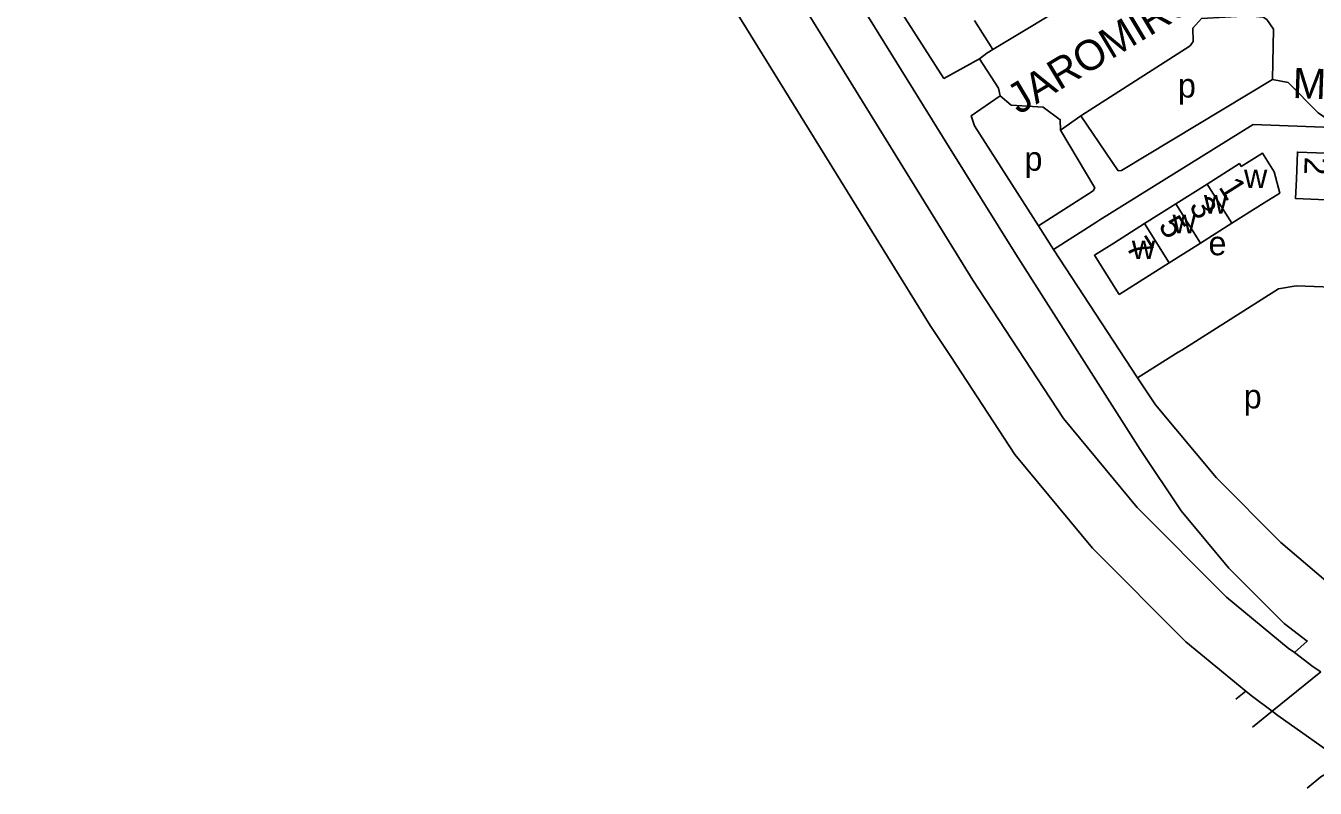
# Model space of a CAD drawing. Extents: x 159675 to 162108, y 386471 to 388472.
# Drawn here: x 160398.1 to 160612.1, y 386498.4 to 386624.9 of the extents above; entities that cross this region are included whole.
import ezdxf

# ---------------------------------------------------------------- set-up
doc = ezdxf.new("R2010")
doc.units = 0
for name, color, linetype in [('BLT_Basislijn', 7, 'Continuous'), ('BLT_Bebouwing', 7, 'Continuous'), ('BLT_Centroide', 7, 'Continuous'), ('BLT_Huisnummer', 7, 'Continuous'), ('BLT_Huisnummer_ tussenligend', 7, 'Continuous'), ('BLT_Onderverdeling_panden', 7, 'Continuous'), ('BLT_Straatnaam', 7, 'Continuous'), ('BLT_Vlakafsluiter', 7, 'Continuous')]:
    doc.layers.add(name, color=color, linetype=linetype)

msp = doc.modelspace()

# ---------------------------------------------------------------- linework, layer by layer
at = {"layer": 'BLT_Basislijn'}
for p, q in [((160536.8, 386637.56), (160550.47, 386616.17)), ((160558.62, 386620.97), (160555.58, 386625.76)), ((160550.47, 386616.17), (160556.38, 386619.42)), ((160550.97, 386605.4), (160545.35, 386614.4)), ((160569.82, 386607.56), (160573.19, 386609.96)), ((160550.97, 386605.4), (160562.43, 386587.03)), ((160566.18, 386591.73), (160568.68, 386587.8)), ((160582.62, 386566.47), (160568.68, 386587.8)), ((160548.19, 386575.18), (160551.63, 386570.05)), ((160598.92, 386513.19), (160600.58, 386514.52)), ((160601.69, 386508.55), (160604.96, 386511.19))]:
    msp.add_line(p, q, dxfattribs=at)
for points in [[(160555.29, 386582.71), (160503.52, 386666.51), (160477.52, 386707.61), (160471.13, 386717.59), (160455.58, 386746.48), (160434.69, 386782.15), (160398.07, 386841.06)], [(160548.19, 386575.18), (160495.04, 386661.2), (160469.08, 386702.24), (160462.5, 386712.51), (160446.86, 386741.59), (160442.95, 386748.27)], [(160545.35, 386614.4), (160514.73, 386663.84), (160506.1, 386677.86)], [(160591.33, 386639.36), (160586.88, 386638.03), (160558.62, 386620.97)], [(160605, 386616.01), (160605.21, 386624.35), (160604.1, 386625.94), (160603.46, 386626.33), (160601.12, 386626.55), (160593.24, 386626.12), (160591.78, 386624.53), (160591.88, 386622.28), (160591.36, 386621.58), (160573.19, 386609.96)], [(160556.38, 386619.42), (160557.6, 386620.35), (160558.62, 386620.97)], [(160556.38, 386619.42), (160559.56, 386614.58), (160559.84, 386613.26)], [(160605, 386616.01), (160579.96, 386600.88), (160579.42, 386600.84), (160573.19, 386609.96)], [(160614.94, 386608.05), (160614.35, 386609.23), (160612.59, 386610.48), (160607.6, 386615.49), (160605, 386616.01)], [(160566.18, 386591.73), (160555.54, 386608.28), (160554.99, 386609.94), (160559.84, 386613.26)], [(160569.82, 386607.56), (160569.79, 386609.31), (160566.93, 386611.4), (160561.66, 386611.71), (160559.84, 386613.26)], [(160569.82, 386607.56), (160575.53, 386598.01), (160575.27, 386597.54), (160566.18, 386591.73)], [(160614.94, 386608.05), (160601.82, 386608.51), (160576.35, 386592.69)], [(160576.35, 386592.69), (160575.68, 386592.28), (160568.68, 386587.8)], [(160606.98, 386525.72), (160597.76, 386534.92), (160589.87, 386544.42), (160583.07, 386554.61), (160573.74, 386569.22), (160562.43, 386587.03)], [(160555.29, 386582.71), (160570.33, 386559.74), (160582.54, 386544.98), (160597.37, 386530.12), (160607.64, 386521.67), (160608.67, 386520.9)], [(160589.96, 386571.09), (160606.03, 386581.28), (160608.97, 386581.75), (160617.88, 386581.45)], [(160582.62, 386566.47), (160585.62, 386562.02), (160595.72, 386549.89), (160606.4, 386539.16), (160616.87, 386530.25), (160619.35, 386528.45), (160620.02, 386528.68), (160622.12, 386577.17)], [(160582.62, 386566.47), (160589.39, 386570.73), (160589.96, 386571.09)], [(160551.63, 386570.05), (160562.27, 386553.8), (160575.13, 386538.25), (160590.63, 386522.71), (160600.58, 386514.52)], [(160608.67, 386520.9), (160610.79, 386522.83), (160606.98, 386525.72)], [(160608.67, 386520.9), (160611.8, 386518.56), (160613.04, 386517.69)], [(160600.58, 386514.52), (160601.46, 386513.8), (160604.96, 386511.19)], [(160604.96, 386511.19), (160605.93, 386510.47), (160617.03, 386502.64)], [(160617.03, 386502.64), (160613.03, 386500.28), (160610.76, 386498.41)]]:
    msp.add_lwpolyline(points, dxfattribs=at)
at = {"layer": 'BLT_Bebouwing'}
for p, q in [((160588.99, 386595.37), (160594.18, 386598.65)), ((160583.78, 386592.08), (160588.99, 386595.37)), ((160603.65, 386595.52), (160598.3, 386592.14)), ((160578.68, 386588.86), (160583.78, 386592.08)), ((160598.3, 386592.14), (160593.1, 386588.85)), ((160593.1, 386588.85), (160587.89, 386585.56)), ((160587.89, 386585.56), (160579.58, 386580.32))]:
    msp.add_line(p, q, dxfattribs=at)
for points in [[(160599.83, 386601.57), (160603.35, 386603.79), (160605.32, 386600.67), (160606.22, 386597.14), (160603.65, 386595.52)], [(160615.5, 386603.72), (160609.17, 386603.96), (160609, 386599.48), (160608.87, 386596.23), (160615.2, 386595.99)], [(160594.18, 386598.65), (160599.54, 386602.03), (160599.83, 386601.57)], [(160579.58, 386580.32), (160575.47, 386586.84), (160578.68, 386588.86)]]:
    msp.add_lwpolyline(points, dxfattribs=at)
at = {"layer": 'BLT_Onderverdeling_panden'}
for p, q in [((160594.18, 386598.65), (160598.3, 386592.14)), ((160588.99, 386595.37), (160593.1, 386588.85)), ((160583.78, 386592.08), (160587.89, 386585.56))]:
    msp.add_line(p, q, dxfattribs=at)
at = {"layer": 'BLT_Vlakafsluiter'}
msp.add_line((160613.04, 386517.69), (160604.96, 386511.19), dxfattribs=at)

# ---------------------------------------------------------------- texts
at = {"layer": 'BLT_Centroide'}
for s, p in [('p', (160589.33, 386613)), ('p', (160563.86, 386600.86)), ('w', (160600.3, 386597.97)), ('w', (160593.64, 386593.75)), ('w', (160588.44, 386590.47)), ('w', (160581.68, 386586.19)), ('e', (160594.4, 386586.83)), ('p', (160600.25, 386561.42))]:
    msp.add_text(s, height=4, dxfattribs=at).set_placement(p)
at = {"layer": 'BLT_Huisnummer'}
for s, rotation, p in [('2', 267.7757, (160610.39, 386603.19)), ('1', 302.2723, (160595.97, 386598.16)), ('5', 302.2747, (160585.99, 386591.76))]:
    msp.add_text(s, height=4, rotation=rotation, dxfattribs=at).set_placement(p)
at = {"layer": 'BLT_Huisnummer_ tussenligend'}
for s, p in [('3', (160591.06, 386594.98)), ('7', (160580.54, 386588.29))]:
    msp.add_text(s, height=4, rotation=302.2723, dxfattribs=at).set_placement(p)
at = {"layer": 'BLT_Straatnaam'}
for s, height, rotation, p in [('JAROMIRSTRAAT', 5, 30.9619, (160562.91, 386610.1)), ('MAURITS LIJNSLAGERSTRAAT', 4.9999, 357.9002, (160608.29, 386612.93))]:
    msp.add_text(s, height=height, rotation=rotation, dxfattribs=at).set_placement(p)

doc.saveas('drawing.dxf')
